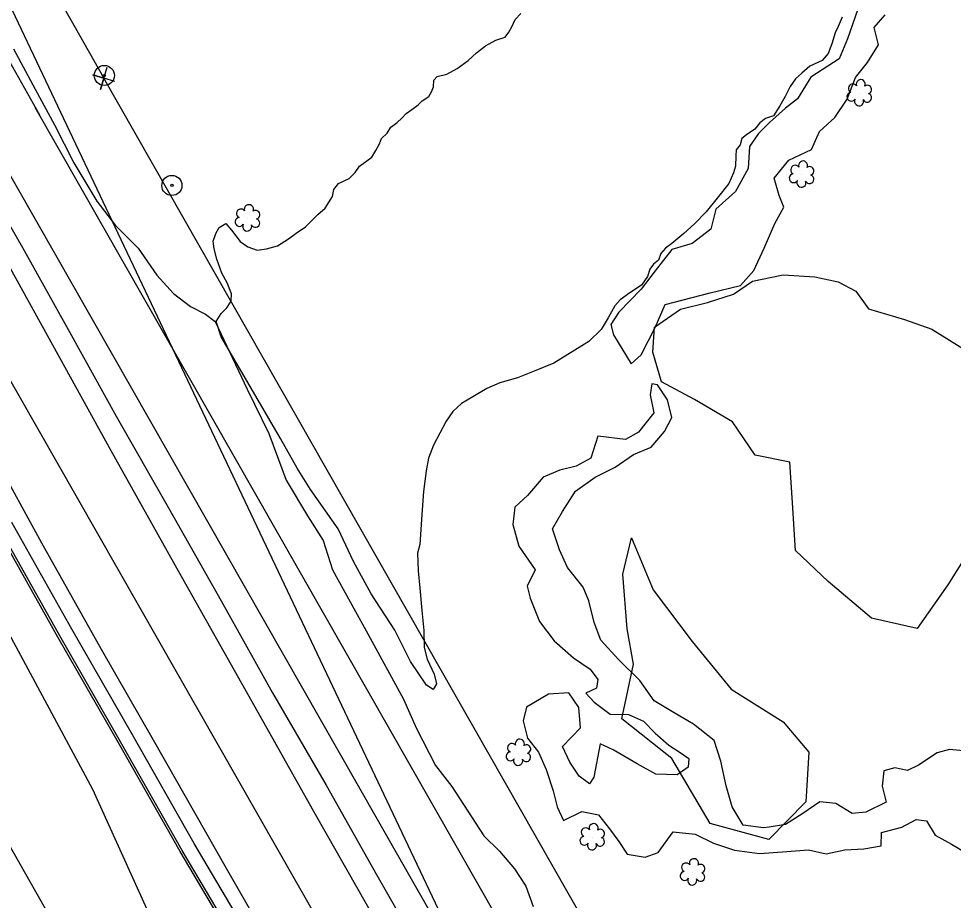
# Model space of a CAD drawing. Extents: x 3040896 to 3051146, y 687568 to 732976.
# Drawn here: x 3044324.1 to 3044526.5, y 721171.3 to 721362.2 of the extents above; entities that cross this region are included whole.
import ezdxf

# ---------------------------------------------------------------- set-up
doc = ezdxf.new("R2010")
doc.units = 0
for name, color, linetype in [('Exist Horizontal Alignment', 7, 'Continuous'), ('Exist Hydro Stream or Body of Water', 7, 'Continuous'), ('Exist Other Culture Area Outline', 7, 'Continuous'), ('Exist Other Culture Located Object CELL', 7, 'Continuous'), ('Exist Property Corner CELL', 7, 'Continuous'), ('Exist Right of Way Line', 7, 'Continuous'), ('Exist Roads EOP', 7, 'Continuous'), ('Exist Roads EOT', 7, 'Continuous'), ('Exist Utilities Telephone UG Cable', 7, 'Continuous'), ('Exist Utilities Telephone UG FO', 7, 'Continuous'), ('Exist Vegetation Hedge Row', 7, 'Continuous'), ('Exist Vegetation Shrub CELL', 7, 'Continuous'), ('Scratch_Level_0', 7, 'Continuous')]:
    doc.layers.add(name, color=color, linetype=linetype)

msp = doc.modelspace()

# ---------------------------------------------------------------- linework, layer by layer
at = {"layer": 'Exist Horizontal Alignment'}
msp.add_line((3044503.71, 720965.62), (3044299.05, 721324.54), dxfattribs=at)
at = {"layer": 'Exist Hydro Stream or Body of Water'}
for points in [[(3044367.94, 721298.4), (3044369.12, 721299.58), (3044370.08, 721301.04), (3044370.14, 721302.63), (3044369.24, 721305), (3044368.06, 721307.1), (3044366.98, 721310.16), (3044366.42, 721312.42), (3044366.17, 721314.06), (3044366.79, 721315.68), (3044367.51, 721317.01), (3044368.92, 721317.85), (3044370.17, 721316.43), (3044372, 721314), (3044373.66, 721312.85), (3044375.71, 721312.08), (3044377.76, 721312.4), (3044380.13, 721313.05), (3044382.49, 721314.57), (3044384.16, 721315.78), (3044386.21, 721317.13), (3044387.23, 721318.25), (3044388.86, 721319.8), (3044390.42, 721321.16), (3044392.01, 721323.74), (3044392.3, 721325.26), (3044393.36, 721326.55), (3044395.64, 721327.6), (3044396.94, 721328.94), (3044397.88, 721330.31), (3044400.51, 721332.2), (3044401.41, 721333.64), (3044402.18, 721335.13), (3044402.67, 721336.26), (3044403.9, 721337.42), (3044404.68, 721338.69), (3044406.03, 721339.73), (3044407.04, 721340.71), (3044407.97, 721341.71), (3044409.22, 721342.58), (3044410.56, 721343.54), (3044411.46, 721344.45), (3044412.91, 721345.33), (3044413.45, 721346.41), (3044413.92, 721347.43), (3044413.99, 721348.91), (3044414.66, 721349.67), (3044416.76, 721350.19), (3044419.04, 721351.42), (3044421.4, 721353.19), (3044423.23, 721354.8), (3044425.17, 721356.31), (3044427.41, 721357.55), (3044429.43, 721358.2), (3044430.2, 721359.29), (3044430.86, 721360.48), (3044431.59, 721362.06), (3044432.79, 721363.36)], [(3044502.39, 721362.51), (3044501.54, 721360.54), (3044500.88, 721359.17), (3044500.18, 721356.74), (3044499.34, 721354.7), (3044498.09, 721353.14), (3044495.4, 721351.95), (3044493.68, 721350.43), (3044492.31, 721349.21), (3044491.11, 721347.55), (3044490.05, 721345.39), (3044488.93, 721343.37), (3044487.51, 721341.2), (3044485.77, 721340.59), (3044484.6, 721339.7), (3044483.52, 721338.27), (3044481.66, 721337.08), (3044480.64, 721336.26), (3044480.34, 721334.87), (3044479.48, 721333.84), (3044479.34, 721332.5), (3044479.29, 721330.3), (3044478.9, 721328.83), (3044477.87, 721326.54), (3044475.35, 721323.36), (3044472.98, 721320.37), (3044470.44, 721317.83), (3044468.09, 721315.67), (3044465.49, 721313.56), (3044464.12, 721312.53), (3044463.16, 721311.36), (3044462.6, 721309.93), (3044461.54, 721309.03), (3044460.73, 721307.96), (3044460.25, 721306.41), (3044458.93, 721304.53), (3044456.43, 721302.85), (3044454.3, 721301.37), (3044453.18, 721300.06), (3044451.72, 721297.47), (3044450.2, 721294.91), (3044447.55, 721292.32), (3044443.01, 721289.53), (3044439.98, 721287.66), (3044435.67, 721285.9), (3044432.09, 721284.45), (3044428.23, 721283.4), (3044425.44, 721282.18), (3044422.39, 721280.35), (3044419.96, 721278.91), (3044418.11, 721277.14), (3044416.61, 721275.05), (3044415.24, 721272.46), (3044413.88, 721269.87), (3044412.83, 721267.04), (3044412.29, 721264.29), (3044411.76, 721259.83), (3044411.34, 721254.9), (3044411.06, 721250.54), (3044410.92, 721248.37), (3044410.41, 721246.46), (3044410.55, 721242.68), (3044410.92, 721238.93), (3044411.38, 721234.08), (3044411.77, 721229.77), (3044411.88, 721226.07)], [(3044411.88, 721226.07), (3044412.51, 721223.57), (3044414.02, 721220.27), (3044414.55, 721218.18), (3044413.84, 721216.99), (3044412.4, 721217.88), (3044408.89, 721223.07), (3044405.56, 721229.8), (3044400.41, 721237.69), (3044396.6, 721244.71), (3044393.27, 721251.75), (3044387.29, 721260.28), (3044384.38, 721264.89), (3044380.74, 721271.33), (3044374.38, 721282.23), (3044367.92, 721293.33), (3044366.82, 721296.65), (3044367.94, 721298.4)]]:
    msp.add_lwpolyline(points, dxfattribs=at)
at = {"layer": 'Exist Other Culture Area Outline'}
for p, q in [((3044483.01, 721070.57), (3044327.66, 721343.01)), ((3044472.13, 721065.42), (3044317.24, 721337.06))]:
    msp.add_line(p, q, dxfattribs=at)
for points in [[(3044506.88, 721367.43), (3044503.53, 721357.85), (3044501.75, 721353.51), (3044495.61, 721349.58), (3044492.73, 721344.86), (3044490.13, 721342.82), (3044486.66, 721339.74), (3044484.31, 721337.32), (3044482.32, 721334.52), (3044482.01, 721329.77), (3044479.31, 721324.83), (3044475.01, 721320.96), (3044473.94, 721316.62), (3044469.94, 721313.55), (3044465.48, 721312.22), (3044461.92, 721307.62), (3044458.89, 721303.66), (3044454.02, 721298.69), (3044452.3, 721295.99), (3044452.85, 721293.77), (3044456.71, 721287.49), (3044458.87, 721289.44), (3044461.89, 721295.36), (3044464.08, 721300.34)], [(3044464.08, 721300.34), (3044473.85, 721302.83), (3044480.35, 721304.45), (3044483.29, 721307.67), (3044485.51, 721312.54), (3044487.8, 721317.89), (3044489.78, 721321.43), (3044488.73, 721323.9), (3044487.7, 721327.65), (3044490.83, 721331.61), (3044495.78, 721333.87), (3044497.47, 721337.8), (3044500.81, 721340.82), (3044503.5, 721344.78), (3044505.26, 721349.49), (3044507.87, 721352.73), (3044510.27, 721356.52), (3044509.35, 721360.29), (3044511.69, 721363.05)], [(3044322.92, 721355.71), (3044327.61, 721346.98), (3044331.82, 721339.22), (3044336, 721331.01), (3044341.02, 721322.69), (3044345, 721317.47), (3044349.94, 721312.52), (3044353.99, 721306.67), (3044357.61, 721302.74), (3044361.24, 721299.92), (3044364.5, 721298.26), (3044366.63, 721296.65), (3044373.54, 721282.02), (3044378.26, 721272.43), (3044382.01, 721262.3), (3044386.58, 721254.57), (3044389.99, 721249.26), (3044392.01, 721242.92), (3044399.71, 721229.06), (3044407.38, 721214.86), (3044410.15, 721208.66), (3044414.35, 721200.53), (3044417.88, 721195.99), (3044424.77, 721185.26), (3044428.19, 721181.94), (3044431.47, 721178.13), (3044433.89, 721174.4), (3044435.46, 721169.97)], [(3044530.12, 721203.54), (3044525.68, 721203.97), (3044523.01, 721203.3), (3044518.9, 721200.6), (3044516.53, 721199.43), (3044513.82, 721199.99), (3044511.42, 721199.39), (3044511.06, 721196.02), (3044511.9, 721192.61), (3044507.56, 721190.39), (3044504.57, 721190.12), (3044501.02, 721192.3), (3044497.57, 721192.68), (3044493.89, 721190.14), (3044490.15, 721187.76), (3044486.61, 721187.18), (3044485.34, 721187.03), (3044480.99, 721187.64), (3044478.61, 721191.6), (3044477.25, 721196.09), (3044476.1, 721201.46), (3044474.66, 721205.91), (3044470.2, 721209.48), (3044466.05, 721211.95), (3044461.72, 721214.54), (3044458.58, 721218.93), (3044453.94, 721223.48), (3044450.14, 721227.65), (3044448.71, 721231.46), (3044447.56, 721236.17), (3044446.34, 721239.15), (3044442.89, 721243.39), (3044441.16, 721247.2), (3044439.65, 721251.76), (3044441.85, 721255.49), (3044444.68, 721259.89), (3044448.92, 721262.94), (3044453.25, 721265.08), (3044457.24, 721267.84), (3044461.05, 721269.43), (3044463.92, 721272.81), (3044465.54, 721275.84), (3044464.55, 721279.68), (3044462.42, 721282.97), (3044461.2, 721283.15), (3044460.83, 721280.75), (3044461.61, 721276.86), (3044458.29, 721272.69), (3044455.46, 721271.09), (3044449.48, 721271.8), (3044447.96, 721267.07), (3044444.81, 721265.3), (3044441.29, 721264.43), (3044437.68, 721262.96), (3044434.28, 721259), (3044431.54, 721256.45), (3044431.11, 721252.73), (3044432.38, 721248.04), (3044435.95, 721242.92), (3044434.18, 721239.33), (3044434.84, 721236.73), (3044436.87, 721231.72), (3044440.06, 721227.53), (3044444.2, 721223.8), (3044447.81, 721221.39), (3044449.47, 721219.11), (3044449.17, 721217.28), (3044446.92, 721216.18), (3044448.69, 721214.22), (3044452.13, 721211.64), (3044456.12, 721211.53), (3044459.38, 721210.11), (3044461.9, 721207.54), (3044464.87, 721204.9), (3044467.34, 721203.33), (3044469.22, 721202.07), (3044469.05, 721200.14), (3044466.69, 721198.47), (3044462.03, 721198.63), (3044458.04, 721200.91), (3044452.79, 721203.94), (3044450, 721205.23), (3044448.6, 721198.01), (3044447.68, 721196.52), (3044445.42, 721198.2), (3044443.45, 721201.28), (3044441.86, 721204.61), (3044445.72, 721208.7), (3044445.38, 721213.11), (3044443.24, 721216.22), (3044438.8, 721215.95), (3044434.04, 721213.13), (3044433.32, 721210.19), (3044434.27, 721206.42), (3044436.66, 721203.4), (3044438.33, 721199.65), (3044439.8, 721195.05), (3044440.66, 721191.54)], [(3044351.9, 721169.34), (3044340.09, 721195.36), (3044318.79, 721234.96)], [(3044440.66, 721191.54), (3044442.08, 721188.62), (3044446.04, 721190.57), (3044449.65, 721189.85), (3044452.02, 721186.81), (3044454.05, 721184.09), (3044455.86, 721181.33)], [(3044440.66, 721191.54), (3044442.08, 721188.62), (3044446.04, 721190.57), (3044449.65, 721189.85), (3044452.02, 721186.81), (3044454.05, 721184.09), (3044455.86, 721181.33)], [(3044462.59, 721181.66), (3044465.83, 721186.16), (3044470.55, 721185.62), (3044474.52, 721183.71), (3044479.09, 721182.18), (3044484.48, 721181.44), (3044489.46, 721181.86), (3044495.1, 721182.23), (3044498.97, 721181.43), (3044503.01, 721182.23), (3044507.08, 721182.47), (3044510.88, 721183.11), (3044510.92, 721186.05), (3044515.31, 721187.16), (3044518.41, 721188.82), (3044520.65, 721188.51), (3044522.54, 721185.46), (3044526.08, 721183.47), (3044530.09, 721181.11)], [(3044455.86, 721181.33), (3044459.73, 721180.71), (3044462.59, 721181.66)]]:
    msp.add_lwpolyline(points, dxfattribs=at)
msp.add_arc((3047143.48, 722946.48), 3240.36, 197.70516, 209.6925, dxfattribs=at)
at = {"layer": 'Exist Other Culture Located Object CELL'}
for centre, radius in [((3044342.62, 721349.92), 2.18), ((3044342.62, 721349.92), 0.24), ((3044357.25, 721326.11), 2.18), ((3044357.25, 721326.11), 0.24)]:
    msp.add_circle(centre, radius, dxfattribs=at)
at = {"layer": 'Exist Property Corner CELL'}
msp.add_line((3044342.49, 721349.31), (3044342.49, 721349.31), dxfattribs=at)
msp.add_lwpolyline([(3044344.88, 721348.59), (3044340.09, 721350.03), (3044342.49, 721349.31), (3044341.77, 721346.91), (3044343.2, 721351.7)], dxfattribs=at)
at = {"layer": 'Exist Right of Way Line'}
for p, q in [((3044547.15, 720990.39), (3044342.49, 721349.31)), ((3044460.28, 720940.85), (3044255.62, 721299.77))]:
    msp.add_line(p, q, dxfattribs=at)
msp.add_arc((3047143.48, 722946.48), 3224.36, 179.82749, 209.6925, dxfattribs=at)
at = {"layer": 'Exist Roads EOP'}
for points in [[(3044315.13, 721329.49), (3044324.87, 721312.7), (3044335.13, 721294.24), (3044345.16, 721276.16), (3044356.5, 721256.28), (3044367.89, 721236.18), (3044379.02, 721216.29), (3044390.63, 721196.24), (3044401.64, 721176.75), (3044413.07, 721156.7), (3044427.22, 721131.65), (3044438.9, 721111.08), (3044451.65, 721087.88), (3044464, 721065.31), (3044474.4, 721046.49), (3044485.33, 721028.01), (3044496.69, 721007.91), (3044502.12, 720998.4), (3044504.02, 720995.32), (3044506.77, 720992.89), (3044508.4, 720992.19)], [(3044484.33, 720969.41), (3044472.86, 720989.94), (3044460.81, 721011.52), (3044447.89, 721033.82), (3044435.97, 721054.87), (3044423.91, 721076.48), (3044412.99, 721095.38), (3044400.38, 721117.39), (3044387.95, 721139.1), (3044375.88, 721160.36), (3044362.08, 721183.64), (3044348.69, 721207.16), (3044335.57, 721230.05), (3044322.59, 721253.12)]]:
    msp.add_lwpolyline(points, dxfattribs=at)
at = {"layer": 'Exist Roads EOT'}
for points in [[(3044247.9, 721445.95), (3044257.24, 721428.11), (3044266.33, 721411.02), (3044277.73, 721389.75), (3044290.45, 721366.3), (3044304.22, 721341.14), (3044316.8, 721317.87), (3044330.2, 721293.7), (3044343.99, 721268.7), (3044358.57, 721242.66), (3044374.55, 721214.35), (3044388.24, 721190), (3044401.71, 721166.41), (3044416.28, 721140.83), (3044431.41, 721114.28), (3044447.68, 721085.59), (3044461.27, 721061.7), (3044473.19, 721040.99), (3044485.92, 721019.16), (3044495.45, 721002.5), (3044510.39, 720976)], [(3044489.08, 720968.92), (3044476.85, 720990.66), (3044464.67, 721011.88), (3044451.83, 721034.37), (3044437.89, 721058.17), (3044424.4, 721081.76), (3044409.63, 721107.36), (3044396.31, 721130.67), (3044383.11, 721153.81), (3044369.05, 721178.23), (3044353.54, 721205.53), (3044342.02, 721225.64), (3044329.11, 721248.67), (3044315.46, 721273.45), (3044302.51, 721296.44), (3044288.77, 721321.61), (3044275.63, 721345.81), (3044262.23, 721370.47), (3044249.94, 721393.18), (3044239.42, 721412.72), (3044229.21, 721432.09), (3044224.67, 721440.65)]]:
    msp.add_lwpolyline(points, dxfattribs=at)
at = {"layer": 'Exist Utilities Telephone UG Cable'}
msp.add_lwpolyline([(3044481.71, 720967.94), (3044470.24, 720988.48), (3044458.2, 721010.03), (3044445.29, 721032.33), (3044433.36, 721053.39), (3044421.3, 721075), (3044410.39, 721093.88), (3044397.78, 721115.9), (3044385.34, 721137.61), (3044373.29, 721158.86), (3044359.49, 721182.13), (3044346.08, 721205.67), (3044332.96, 721228.57), (3044319.99, 721251.63)], dxfattribs=at)
at = {"layer": 'Exist Utilities Telephone UG FO'}
msp.add_lwpolyline([(3044481.28, 720967.7), (3044469.81, 720988.23), (3044457.76, 721009.79), (3044444.85, 721032.08), (3044432.92, 721053.15), (3044420.87, 721074.75), (3044409.96, 721093.63), (3044397.34, 721115.65), (3044384.9, 721137.36), (3044372.86, 721158.61), (3044359.05, 721181.88), (3044345.65, 721205.42), (3044332.53, 721228.32), (3044319.56, 721251.38)], dxfattribs=at)
at = {"layer": 'Exist Vegetation Hedge Row'}
for points in [[(3044531.1, 721248.97), (3044525.25, 721239.67), (3044518.63, 721230.16), (3044508.74, 721232.41), (3044499.37, 721240.33), (3044492.29, 721247.07), (3044491.66, 721257.4), (3044491.07, 721266.16), (3044483.55, 721267.7), (3044478.67, 721274.95), (3044470.44, 721279.77), (3044463.28, 721283.62), (3044461.39, 721290.04), (3044461.77, 721295.46), (3044467.36, 721299.34), (3044473.22, 721300.79), (3044478.86, 721302.56), (3044483.01, 721305.4), (3044489.6, 721306.76), (3044496.5, 721306.3), (3044501.56, 721305.23), (3044505.35, 721303.23), (3044508.14, 721299.42), (3044515.87, 721297.08), (3044521.81, 721294.98), (3044531.81, 721288.79)], [(3044456.79, 721249.83), (3044461.5, 721238.57), (3044469.95, 721227.37), (3044478.34, 721217.08), (3044489.62, 721209.99), (3044495.21, 721203.42), (3044494.51, 721192.63), (3044486.49, 721184.48), (3044473.81, 721187.97), (3044465.51, 721202.05), (3044454.72, 721210.6), (3044457.22, 721222.46), (3044455.85, 721230.08), (3044454.89, 721241.96), (3044456.79, 721249.83)]]:
    msp.add_lwpolyline(points, dxfattribs=at)
at = {"layer": 'Exist Vegetation Shrub CELL'}
for p, q in [((3044506.19, 721346.01), (3044506.19, 721346.01)), ((3044493.7, 721328.38), (3044493.7, 721328.38)), ((3044373.69, 721318.91), (3044373.69, 721318.91)), ((3044432.36, 721203.2), (3044432.36, 721203.2)), ((3044448.36, 721184.93), (3044448.36, 721184.93)), ((3044470.08, 721177.32), (3044470.08, 721177.32))]:
    msp.add_line(p, q, dxfattribs=at)
for centre, radius, start, end in [((3044506.42, 721348.05), 0.99, 334.8391, 200.4717), ((3044504.71, 721347.14), 0.968, 35.8908, 245.4216), ((3044507.87, 721346.88), 0.929, 284.4567, 126.0861), ((3044504.39, 721345.3), 0.955, 95.1099, 327.9534), ((3044506.07, 721344.33), 0.984, 151.2797, 21.387), ((3044507.83, 721345.08), 0.937, 204.9913, 73.4601), ((3044492.22, 721329.51), 0.968, 35.8908, 245.4216), ((3044493.93, 721330.42), 0.99, 334.8391, 200.4717), ((3044495.37, 721329.25), 0.929, 284.4567, 126.0861), ((3044491.9, 721327.68), 0.955, 95.1099, 327.9534), ((3044495.34, 721327.45), 0.937, 204.9913, 73.4601), ((3044493.57, 721326.7), 0.984, 151.2797, 21.387), ((3044372.21, 721320.04), 0.968, 35.8908, 245.4216), ((3044373.92, 721320.95), 0.99, 334.8391, 200.4717), ((3044375.37, 721319.78), 0.929, 284.4567, 126.0861), ((3044371.89, 721318.2), 0.955, 95.1099, 327.9534), ((3044375.33, 721317.98), 0.937, 204.9913, 73.4601), ((3044373.57, 721317.22), 0.984, 151.2797, 21.387), ((3044430.88, 721204.33), 0.968, 35.8908, 245.4216), ((3044432.59, 721205.24), 0.99, 334.8391, 200.4717), ((3044434.03, 721204.07), 0.929, 284.4567, 126.0861), ((3044430.56, 721202.5), 0.955, 95.1099, 327.9534), ((3044434, 721202.28), 0.937, 204.9913, 73.4601), ((3044432.23, 721201.52), 0.984, 151.2797, 21.387), ((3044446.87, 721186.05), 0.968, 35.8908, 245.4216), ((3044448.59, 721186.97), 0.99, 334.8391, 200.4717), ((3044450.03, 721185.79), 0.929, 284.4567, 126.0861), ((3044446.56, 721184.22), 0.955, 95.1099, 327.9534), ((3044449.99, 721184), 0.937, 204.9913, 73.4601), ((3044448.23, 721183.24), 0.984, 151.2797, 21.387), ((3044470.31, 721179.36), 0.99, 334.8391, 200.4717), ((3044468.6, 721178.44), 0.968, 35.8908, 245.4216), ((3044471.75, 721178.19), 0.929, 284.4567, 126.0861), ((3044468.28, 721176.61), 0.955, 95.1099, 327.9534), ((3044471.71, 721176.39), 0.937, 204.9913, 73.4601), ((3044469.95, 721175.63), 0.984, 151.2797, 21.387)]:
    msp.add_arc(centre, radius, start, end, dxfattribs=at)
at = {"layer": 'Scratch_Level_0'}
msp.add_line((3044042.79, 721954.48), (3044465.66, 721062.35), dxfattribs=at)

doc.saveas('drawing.dxf')
